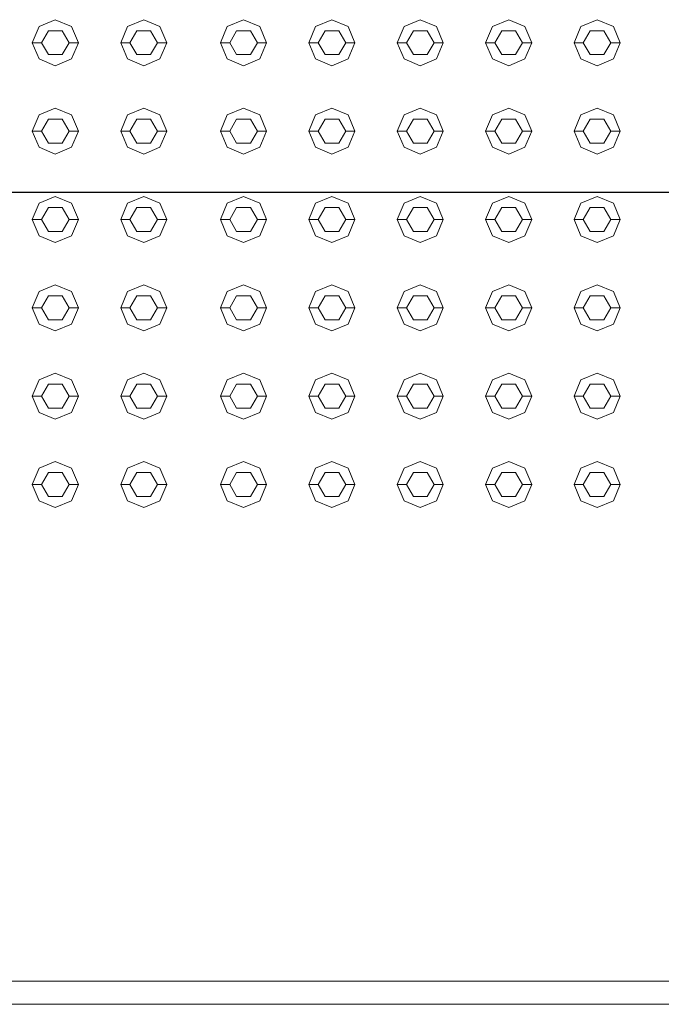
# Model space of a CAD drawing. Header units: millimetres. Extents: x -261 to 187, y -214 to 106.
# Tile 517 of 656: x -213.493 to -213.144, y 3.935 to 4.471. Entities that reach past the tile are written whole.
import ezdxf

# ---------------------------------------------------------------- set-up
doc = ezdxf.new("R2010")
doc.units = ezdxf.units.MM
doc.header["$LTSCALE"] = 0.005
doc.header["$MEASUREMENT"] = 0
for name, color, linetype, lineweight in [('AP-Condutos', 4, 'Continuous', 25), ('IFC-Elemento construtivo genérico-Contorno', 9, 'Continuous', 5), ('IFC-Escada-Contorno', 9, 'Continuous', 5)]:
    doc.layers.add(name, color=color, linetype=linetype, lineweight=lineweight)

msp = doc.modelspace()

# ---------------------------------------------------------------- linework, layer by layer
at = {"layer": 'AP-Condutos'}
msp.add_line((-212.05143, 4.37676), (-216.40331, 4.37676), dxfattribs=at)
at = {"layer": 'IFC-Elemento construtivo genérico-Contorno', "lineweight": 5}
for p, q in [((-213.48293, 4.46719), (-213.47407, 4.47086)), ((-213.47407, 4.47086), (-213.46522, 4.46719)), ((-213.43484, 4.46719), (-213.42598, 4.47086)), ((-213.42598, 4.47086), (-213.41713, 4.46719)), ((-213.38052, 4.46719), (-213.37167, 4.47086)), ((-213.37167, 4.47086), (-213.36281, 4.46719)), ((-213.33243, 4.46719), (-213.32358, 4.47086)), ((-213.32358, 4.47086), (-213.31472, 4.46719)), ((-213.28434, 4.46719), (-213.27548, 4.47086)), ((-213.27548, 4.47086), (-213.26663, 4.46719)), ((-213.23625, 4.46719), (-213.22739, 4.47086)), ((-213.22739, 4.47086), (-213.21854, 4.46719)), ((-213.18816, 4.46719), (-213.1793, 4.47086)), ((-213.1793, 4.47086), (-213.17045, 4.46719)), ((-213.4866, 4.45833), (-213.48293, 4.46719)), ((-213.48159, 4.45833), (-213.47783, 4.46484)), ((-213.47783, 4.46484), (-213.47031, 4.46484)), ((-213.47031, 4.46484), (-213.46656, 4.45833)), ((-213.46522, 4.46719), (-213.46155, 4.45833)), ((-213.43851, 4.45833), (-213.43484, 4.46719)), ((-213.4335, 4.45833), (-213.42974, 4.46484)), ((-213.42974, 4.46484), (-213.42222, 4.46484)), ((-213.42222, 4.46484), (-213.41847, 4.45833)), ((-213.41713, 4.46719), (-213.41346, 4.45833)), ((-213.38419, 4.45833), (-213.38052, 4.46719)), ((-213.37918, 4.45833), (-213.37542, 4.46484)), ((-213.37542, 4.46484), (-213.36791, 4.46484)), ((-213.36791, 4.46484), (-213.36415, 4.45833)), ((-213.36281, 4.46719), (-213.35914, 4.45833)), ((-213.3361, 4.45833), (-213.33243, 4.46719)), ((-213.33109, 4.45833), (-213.32733, 4.46484)), ((-213.32733, 4.46484), (-213.31982, 4.46484)), ((-213.31982, 4.46484), (-213.31606, 4.45833)), ((-213.31472, 4.46719), (-213.31105, 4.45833)), ((-213.28801, 4.45833), (-213.28434, 4.46719)), ((-213.283, 4.45833), (-213.27924, 4.46484)), ((-213.27924, 4.46484), (-213.27173, 4.46484)), ((-213.27173, 4.46484), (-213.26797, 4.45833)), ((-213.26663, 4.46719), (-213.26296, 4.45833)), ((-213.23992, 4.45833), (-213.23625, 4.46719)), ((-213.23491, 4.45833), (-213.23115, 4.46484)), ((-213.23115, 4.46484), (-213.22364, 4.46484)), ((-213.22364, 4.46484), (-213.21988, 4.45833)), ((-213.21854, 4.46719), (-213.21487, 4.45833)), ((-213.19182, 4.45833), (-213.18816, 4.46719)), ((-213.18681, 4.45833), (-213.18306, 4.46484)), ((-213.18306, 4.46484), (-213.17554, 4.46484)), ((-213.17554, 4.46484), (-213.17179, 4.45833)), ((-213.17045, 4.46719), (-213.16678, 4.45833)), ((-213.4866, 4.45833), (-213.48159, 4.45833)), ((-213.4866, 4.45833), (-213.48293, 4.44948)), ((-213.48159, 4.45833), (-213.47783, 4.45183)), ((-213.47031, 4.45183), (-213.46656, 4.45833)), ((-213.46656, 4.45833), (-213.46155, 4.45833)), ((-213.46522, 4.44948), (-213.46155, 4.45833)), ((-213.43851, 4.45833), (-213.4335, 4.45833)), ((-213.43851, 4.45833), (-213.43484, 4.44948)), ((-213.4335, 4.45833), (-213.42974, 4.45183)), ((-213.42222, 4.45183), (-213.41847, 4.45833)), ((-213.41847, 4.45833), (-213.41346, 4.45833)), ((-213.41713, 4.44948), (-213.41346, 4.45833)), ((-213.38419, 4.45833), (-213.37918, 4.45833)), ((-213.38419, 4.45833), (-213.38052, 4.44948)), ((-213.37918, 4.45833), (-213.37542, 4.45183)), ((-213.36791, 4.45183), (-213.36415, 4.45833)), ((-213.36415, 4.45833), (-213.35914, 4.45833)), ((-213.36281, 4.44948), (-213.35914, 4.45833)), ((-213.3361, 4.45833), (-213.33109, 4.45833)), ((-213.3361, 4.45833), (-213.33243, 4.44948)), ((-213.33109, 4.45833), (-213.32733, 4.45183)), ((-213.31982, 4.45183), (-213.31606, 4.45833)), ((-213.31606, 4.45833), (-213.31105, 4.45833)), ((-213.31472, 4.44948), (-213.31105, 4.45833)), ((-213.28801, 4.45833), (-213.283, 4.45833)), ((-213.28801, 4.45833), (-213.28434, 4.44948)), ((-213.283, 4.45833), (-213.27924, 4.45183)), ((-213.27173, 4.45183), (-213.26797, 4.45833)), ((-213.26797, 4.45833), (-213.26296, 4.45833)), ((-213.26663, 4.44948), (-213.26296, 4.45833)), ((-213.23992, 4.45833), (-213.23491, 4.45833)), ((-213.23992, 4.45833), (-213.23625, 4.44948)), ((-213.23491, 4.45833), (-213.23115, 4.45183)), ((-213.22364, 4.45183), (-213.21988, 4.45833)), ((-213.21988, 4.45833), (-213.21487, 4.45833)), ((-213.21854, 4.44948), (-213.21487, 4.45833)), ((-213.19182, 4.45833), (-213.18681, 4.45833)), ((-213.19182, 4.45833), (-213.18816, 4.44948)), ((-213.18681, 4.45833), (-213.18306, 4.45183)), ((-213.17554, 4.45183), (-213.17179, 4.45833)), ((-213.17179, 4.45833), (-213.16678, 4.45833)), ((-213.17045, 4.44948), (-213.16678, 4.45833)), ((-213.48293, 4.44948), (-213.47407, 4.44581)), ((-213.47783, 4.45183), (-213.47031, 4.45183)), ((-213.47407, 4.44581), (-213.46522, 4.44948)), ((-213.43484, 4.44948), (-213.42598, 4.44581)), ((-213.42974, 4.45183), (-213.42222, 4.45183)), ((-213.42598, 4.44581), (-213.41713, 4.44948)), ((-213.38052, 4.44948), (-213.37167, 4.44581)), ((-213.37542, 4.45183), (-213.36791, 4.45183)), ((-213.37167, 4.44581), (-213.36281, 4.44948)), ((-213.33243, 4.44948), (-213.32358, 4.44581)), ((-213.32733, 4.45183), (-213.31982, 4.45183)), ((-213.32358, 4.44581), (-213.31472, 4.44948)), ((-213.28434, 4.44948), (-213.27548, 4.44581)), ((-213.27924, 4.45183), (-213.27173, 4.45183)), ((-213.27548, 4.44581), (-213.26663, 4.44948)), ((-213.23625, 4.44948), (-213.22739, 4.44581)), ((-213.23115, 4.45183), (-213.22364, 4.45183)), ((-213.22739, 4.44581), (-213.21854, 4.44948)), ((-213.18816, 4.44948), (-213.1793, 4.44581)), ((-213.18306, 4.45183), (-213.17554, 4.45183)), ((-213.1793, 4.44581), (-213.17045, 4.44948)), ((-213.48293, 4.4191), (-213.47407, 4.42277)), ((-213.47407, 4.42277), (-213.46522, 4.4191)), ((-213.43484, 4.4191), (-213.42598, 4.42277)), ((-213.42598, 4.42277), (-213.41713, 4.4191)), ((-213.38052, 4.4191), (-213.37167, 4.42277)), ((-213.37167, 4.42277), (-213.36281, 4.4191)), ((-213.33243, 4.4191), (-213.32358, 4.42277)), ((-213.32358, 4.42277), (-213.31472, 4.4191)), ((-213.28434, 4.4191), (-213.27548, 4.42277)), ((-213.27548, 4.42277), (-213.26663, 4.4191)), ((-213.23625, 4.4191), (-213.22739, 4.42277)), ((-213.22739, 4.42277), (-213.21854, 4.4191)), ((-213.18816, 4.4191), (-213.1793, 4.42277)), ((-213.1793, 4.42277), (-213.17045, 4.4191)), ((-213.4866, 4.41024), (-213.48293, 4.4191)), ((-213.48159, 4.41024), (-213.47783, 4.41675)), ((-213.47783, 4.41675), (-213.47031, 4.41675)), ((-213.47031, 4.41675), (-213.46656, 4.41024)), ((-213.46522, 4.4191), (-213.46155, 4.41024)), ((-213.43851, 4.41024), (-213.43484, 4.4191)), ((-213.4335, 4.41024), (-213.42974, 4.41675)), ((-213.42974, 4.41675), (-213.42222, 4.41675)), ((-213.42222, 4.41675), (-213.41847, 4.41024)), ((-213.41713, 4.4191), (-213.41346, 4.41024)), ((-213.38419, 4.41024), (-213.38052, 4.4191)), ((-213.37918, 4.41024), (-213.37542, 4.41675)), ((-213.37542, 4.41675), (-213.36791, 4.41675)), ((-213.36791, 4.41675), (-213.36415, 4.41024)), ((-213.36281, 4.4191), (-213.35914, 4.41024)), ((-213.3361, 4.41024), (-213.33243, 4.4191)), ((-213.33109, 4.41024), (-213.32733, 4.41675)), ((-213.32733, 4.41675), (-213.31982, 4.41675)), ((-213.31982, 4.41675), (-213.31606, 4.41024)), ((-213.31472, 4.4191), (-213.31105, 4.41024)), ((-213.28801, 4.41024), (-213.28434, 4.4191)), ((-213.283, 4.41024), (-213.27924, 4.41675)), ((-213.27924, 4.41675), (-213.27173, 4.41675)), ((-213.27173, 4.41675), (-213.26797, 4.41024)), ((-213.26663, 4.4191), (-213.26296, 4.41024)), ((-213.23992, 4.41024), (-213.23625, 4.4191)), ((-213.23491, 4.41024), (-213.23115, 4.41675)), ((-213.23115, 4.41675), (-213.22364, 4.41675)), ((-213.22364, 4.41675), (-213.21988, 4.41024)), ((-213.21854, 4.4191), (-213.21487, 4.41024)), ((-213.19182, 4.41024), (-213.18816, 4.4191)), ((-213.18681, 4.41024), (-213.18306, 4.41675)), ((-213.18306, 4.41675), (-213.17554, 4.41675)), ((-213.17554, 4.41675), (-213.17179, 4.41024)), ((-213.17045, 4.4191), (-213.16678, 4.41024)), ((-213.4866, 4.41024), (-213.48159, 4.41024)), ((-213.4866, 4.41024), (-213.48293, 4.40138)), ((-213.48159, 4.41024), (-213.47783, 4.40373)), ((-213.47031, 4.40373), (-213.46656, 4.41024)), ((-213.46656, 4.41024), (-213.46155, 4.41024)), ((-213.46522, 4.40138), (-213.46155, 4.41024)), ((-213.43851, 4.41024), (-213.4335, 4.41024)), ((-213.43851, 4.41024), (-213.43484, 4.40138)), ((-213.4335, 4.41024), (-213.42974, 4.40373)), ((-213.42222, 4.40373), (-213.41847, 4.41024)), ((-213.41847, 4.41024), (-213.41346, 4.41024)), ((-213.41713, 4.40138), (-213.41346, 4.41024)), ((-213.38419, 4.41024), (-213.37918, 4.41024)), ((-213.38419, 4.41024), (-213.38052, 4.40138)), ((-213.37918, 4.41024), (-213.37542, 4.40373)), ((-213.36791, 4.40373), (-213.36415, 4.41024)), ((-213.36415, 4.41024), (-213.35914, 4.41024)), ((-213.36281, 4.40138), (-213.35914, 4.41024)), ((-213.3361, 4.41024), (-213.33109, 4.41024)), ((-213.3361, 4.41024), (-213.33243, 4.40138)), ((-213.33109, 4.41024), (-213.32733, 4.40373)), ((-213.31982, 4.40373), (-213.31606, 4.41024)), ((-213.31606, 4.41024), (-213.31105, 4.41024)), ((-213.31472, 4.40138), (-213.31105, 4.41024)), ((-213.28801, 4.41024), (-213.283, 4.41024)), ((-213.28801, 4.41024), (-213.28434, 4.40138)), ((-213.283, 4.41024), (-213.27924, 4.40373)), ((-213.27173, 4.40373), (-213.26797, 4.41024)), ((-213.26797, 4.41024), (-213.26296, 4.41024)), ((-213.26663, 4.40138), (-213.26296, 4.41024)), ((-213.23992, 4.41024), (-213.23491, 4.41024)), ((-213.23992, 4.41024), (-213.23625, 4.40138)), ((-213.23491, 4.41024), (-213.23115, 4.40373)), ((-213.22364, 4.40373), (-213.21988, 4.41024)), ((-213.21988, 4.41024), (-213.21487, 4.41024)), ((-213.21854, 4.40138), (-213.21487, 4.41024)), ((-213.19182, 4.41024), (-213.18681, 4.41024)), ((-213.19182, 4.41024), (-213.18816, 4.40138)), ((-213.18681, 4.41024), (-213.18306, 4.40373)), ((-213.17554, 4.40373), (-213.17179, 4.41024)), ((-213.17179, 4.41024), (-213.16678, 4.41024)), ((-213.17045, 4.40138), (-213.16678, 4.41024)), ((-213.48293, 4.40138), (-213.47407, 4.39772)), ((-213.47783, 4.40373), (-213.47031, 4.40373)), ((-213.47407, 4.39772), (-213.46522, 4.40138)), ((-213.43484, 4.40138), (-213.42598, 4.39772)), ((-213.42974, 4.40373), (-213.42222, 4.40373)), ((-213.42598, 4.39772), (-213.41713, 4.40138)), ((-213.38052, 4.40138), (-213.37167, 4.39772)), ((-213.37542, 4.40373), (-213.36791, 4.40373)), ((-213.37167, 4.39772), (-213.36281, 4.40138)), ((-213.33243, 4.40138), (-213.32358, 4.39772)), ((-213.32733, 4.40373), (-213.31982, 4.40373)), ((-213.32358, 4.39772), (-213.31472, 4.40138)), ((-213.28434, 4.40138), (-213.27548, 4.39772)), ((-213.27924, 4.40373), (-213.27173, 4.40373)), ((-213.27548, 4.39772), (-213.26663, 4.40138)), ((-213.23625, 4.40138), (-213.22739, 4.39772)), ((-213.23115, 4.40373), (-213.22364, 4.40373)), ((-213.22739, 4.39772), (-213.21854, 4.40138)), ((-213.18816, 4.40138), (-213.1793, 4.39772)), ((-213.18306, 4.40373), (-213.17554, 4.40373)), ((-213.1793, 4.39772), (-213.17045, 4.40138)), ((-213.48293, 4.371), (-213.47407, 4.37467)), ((-213.47407, 4.37467), (-213.46522, 4.371)), ((-213.43484, 4.371), (-213.42598, 4.37467)), ((-213.42598, 4.37467), (-213.41713, 4.371)), ((-213.38052, 4.371), (-213.37167, 4.37467)), ((-213.37167, 4.37467), (-213.36281, 4.371)), ((-213.33243, 4.371), (-213.32358, 4.37467)), ((-213.32358, 4.37467), (-213.31472, 4.371)), ((-213.28434, 4.371), (-213.27548, 4.37467)), ((-213.27548, 4.37467), (-213.26663, 4.371)), ((-213.23625, 4.371), (-213.22739, 4.37467)), ((-213.22739, 4.37467), (-213.21854, 4.371)), ((-213.18816, 4.371), (-213.1793, 4.37467)), ((-213.1793, 4.37467), (-213.17045, 4.371)), ((-213.4866, 4.36215), (-213.48293, 4.371)), ((-213.48159, 4.36215), (-213.47783, 4.36866)), ((-213.47783, 4.36866), (-213.47031, 4.36866)), ((-213.47031, 4.36866), (-213.46656, 4.36215)), ((-213.46522, 4.371), (-213.46155, 4.36215)), ((-213.43851, 4.36215), (-213.43484, 4.371)), ((-213.4335, 4.36215), (-213.42974, 4.36866)), ((-213.42974, 4.36866), (-213.42222, 4.36866)), ((-213.42222, 4.36866), (-213.41847, 4.36215)), ((-213.41713, 4.371), (-213.41346, 4.36215)), ((-213.38419, 4.36215), (-213.38052, 4.371)), ((-213.37918, 4.36215), (-213.37542, 4.36866)), ((-213.37542, 4.36866), (-213.36791, 4.36866)), ((-213.36791, 4.36866), (-213.36415, 4.36215)), ((-213.36281, 4.371), (-213.35914, 4.36215)), ((-213.3361, 4.36215), (-213.33243, 4.371)), ((-213.33109, 4.36215), (-213.32733, 4.36866)), ((-213.32733, 4.36866), (-213.31982, 4.36866)), ((-213.31982, 4.36866), (-213.31606, 4.36215)), ((-213.31472, 4.371), (-213.31105, 4.36215)), ((-213.28801, 4.36215), (-213.28434, 4.371)), ((-213.283, 4.36215), (-213.27924, 4.36866)), ((-213.27924, 4.36866), (-213.27173, 4.36866)), ((-213.27173, 4.36866), (-213.26797, 4.36215)), ((-213.26663, 4.371), (-213.26296, 4.36215)), ((-213.23992, 4.36215), (-213.23625, 4.371)), ((-213.23491, 4.36215), (-213.23115, 4.36866)), ((-213.23115, 4.36866), (-213.22364, 4.36866)), ((-213.22364, 4.36866), (-213.21988, 4.36215)), ((-213.21854, 4.371), (-213.21487, 4.36215)), ((-213.19182, 4.36215), (-213.18816, 4.371)), ((-213.18681, 4.36215), (-213.18306, 4.36866)), ((-213.18306, 4.36866), (-213.17554, 4.36866)), ((-213.17554, 4.36866), (-213.17179, 4.36215)), ((-213.17045, 4.371), (-213.16678, 4.36215)), ((-213.4866, 4.36215), (-213.48159, 4.36215)), ((-213.4866, 4.36215), (-213.48293, 4.35329)), ((-213.48159, 4.36215), (-213.47783, 4.35564)), ((-213.47031, 4.35564), (-213.46656, 4.36215)), ((-213.46656, 4.36215), (-213.46155, 4.36215)), ((-213.46522, 4.35329), (-213.46155, 4.36215)), ((-213.43851, 4.36215), (-213.4335, 4.36215)), ((-213.43851, 4.36215), (-213.43484, 4.35329)), ((-213.4335, 4.36215), (-213.42974, 4.35564)), ((-213.42222, 4.35564), (-213.41847, 4.36215)), ((-213.41847, 4.36215), (-213.41346, 4.36215)), ((-213.41713, 4.35329), (-213.41346, 4.36215)), ((-213.38419, 4.36215), (-213.37918, 4.36215)), ((-213.38419, 4.36215), (-213.38052, 4.35329)), ((-213.37918, 4.36215), (-213.37542, 4.35564)), ((-213.36791, 4.35564), (-213.36415, 4.36215)), ((-213.36415, 4.36215), (-213.35914, 4.36215)), ((-213.36281, 4.35329), (-213.35914, 4.36215)), ((-213.3361, 4.36215), (-213.33109, 4.36215)), ((-213.3361, 4.36215), (-213.33243, 4.35329)), ((-213.33109, 4.36215), (-213.32733, 4.35564)), ((-213.31982, 4.35564), (-213.31606, 4.36215)), ((-213.31606, 4.36215), (-213.31105, 4.36215)), ((-213.31472, 4.35329), (-213.31105, 4.36215)), ((-213.28801, 4.36215), (-213.283, 4.36215)), ((-213.28801, 4.36215), (-213.28434, 4.35329)), ((-213.283, 4.36215), (-213.27924, 4.35564)), ((-213.27173, 4.35564), (-213.26797, 4.36215)), ((-213.26797, 4.36215), (-213.26296, 4.36215)), ((-213.26663, 4.35329), (-213.26296, 4.36215)), ((-213.23992, 4.36215), (-213.23491, 4.36215)), ((-213.23992, 4.36215), (-213.23625, 4.35329)), ((-213.23491, 4.36215), (-213.23115, 4.35564)), ((-213.22364, 4.35564), (-213.21988, 4.36215)), ((-213.21988, 4.36215), (-213.21487, 4.36215)), ((-213.21854, 4.35329), (-213.21487, 4.36215)), ((-213.19182, 4.36215), (-213.18681, 4.36215)), ((-213.19182, 4.36215), (-213.18816, 4.35329)), ((-213.18681, 4.36215), (-213.18306, 4.35564)), ((-213.17554, 4.35564), (-213.17179, 4.36215)), ((-213.17179, 4.36215), (-213.16678, 4.36215)), ((-213.17045, 4.35329), (-213.16678, 4.36215)), ((-213.48293, 4.35329), (-213.47407, 4.34962)), ((-213.47783, 4.35564), (-213.47031, 4.35564)), ((-213.47407, 4.34962), (-213.46522, 4.35329)), ((-213.43484, 4.35329), (-213.42598, 4.34962)), ((-213.42974, 4.35564), (-213.42222, 4.35564)), ((-213.42598, 4.34962), (-213.41713, 4.35329)), ((-213.38052, 4.35329), (-213.37167, 4.34962)), ((-213.37542, 4.35564), (-213.36791, 4.35564)), ((-213.37167, 4.34962), (-213.36281, 4.35329)), ((-213.33243, 4.35329), (-213.32358, 4.34962)), ((-213.32733, 4.35564), (-213.31982, 4.35564)), ((-213.32358, 4.34962), (-213.31472, 4.35329)), ((-213.28434, 4.35329), (-213.27548, 4.34962)), ((-213.27924, 4.35564), (-213.27173, 4.35564)), ((-213.27548, 4.34962), (-213.26663, 4.35329)), ((-213.23625, 4.35329), (-213.22739, 4.34962)), ((-213.23115, 4.35564), (-213.22364, 4.35564)), ((-213.22739, 4.34962), (-213.21854, 4.35329)), ((-213.18816, 4.35329), (-213.1793, 4.34962)), ((-213.18306, 4.35564), (-213.17554, 4.35564)), ((-213.1793, 4.34962), (-213.17045, 4.35329)), ((-213.48293, 4.32291), (-213.47407, 4.32658)), ((-213.47407, 4.32658), (-213.46522, 4.32291)), ((-213.43484, 4.32291), (-213.42598, 4.32658)), ((-213.42598, 4.32658), (-213.41713, 4.32291)), ((-213.38052, 4.32291), (-213.37167, 4.32658)), ((-213.37167, 4.32658), (-213.36281, 4.32291)), ((-213.33243, 4.32291), (-213.32358, 4.32658)), ((-213.32358, 4.32658), (-213.31472, 4.32291)), ((-213.28434, 4.32291), (-213.27548, 4.32658)), ((-213.27548, 4.32658), (-213.26663, 4.32291)), ((-213.23625, 4.32291), (-213.22739, 4.32658)), ((-213.22739, 4.32658), (-213.21854, 4.32291)), ((-213.18816, 4.32291), (-213.1793, 4.32658)), ((-213.1793, 4.32658), (-213.17045, 4.32291)), ((-213.4866, 4.31406), (-213.48293, 4.32291)), ((-213.48159, 4.31406), (-213.47783, 4.32057)), ((-213.47783, 4.32057), (-213.47031, 4.32057)), ((-213.47031, 4.32057), (-213.46656, 4.31406)), ((-213.46522, 4.32291), (-213.46155, 4.31406)), ((-213.43851, 4.31406), (-213.43484, 4.32291)), ((-213.4335, 4.31406), (-213.42974, 4.32057)), ((-213.42974, 4.32057), (-213.42222, 4.32057)), ((-213.42222, 4.32057), (-213.41847, 4.31406)), ((-213.41713, 4.32291), (-213.41346, 4.31406)), ((-213.38419, 4.31406), (-213.38052, 4.32291)), ((-213.37918, 4.31406), (-213.37542, 4.32057)), ((-213.37542, 4.32057), (-213.36791, 4.32057)), ((-213.36791, 4.32057), (-213.36415, 4.31406)), ((-213.36281, 4.32291), (-213.35914, 4.31406)), ((-213.3361, 4.31406), (-213.33243, 4.32291)), ((-213.33109, 4.31406), (-213.32733, 4.32057)), ((-213.32733, 4.32057), (-213.31982, 4.32057)), ((-213.31982, 4.32057), (-213.31606, 4.31406)), ((-213.31472, 4.32291), (-213.31105, 4.31406)), ((-213.28801, 4.31406), (-213.28434, 4.32291)), ((-213.283, 4.31406), (-213.27924, 4.32057)), ((-213.27924, 4.32057), (-213.27173, 4.32057)), ((-213.27173, 4.32057), (-213.26797, 4.31406)), ((-213.26663, 4.32291), (-213.26296, 4.31406)), ((-213.23992, 4.31406), (-213.23625, 4.32291)), ((-213.23491, 4.31406), (-213.23115, 4.32057)), ((-213.23115, 4.32057), (-213.22364, 4.32057)), ((-213.22364, 4.32057), (-213.21988, 4.31406)), ((-213.21854, 4.32291), (-213.21487, 4.31406)), ((-213.19182, 4.31406), (-213.18816, 4.32291)), ((-213.18681, 4.31406), (-213.18306, 4.32057)), ((-213.18306, 4.32057), (-213.17554, 4.32057)), ((-213.17554, 4.32057), (-213.17179, 4.31406)), ((-213.17045, 4.32291), (-213.16678, 4.31406)), ((-213.4866, 4.31406), (-213.48159, 4.31406)), ((-213.4866, 4.31406), (-213.48293, 4.3052)), ((-213.48159, 4.31406), (-213.47783, 4.30755)), ((-213.47031, 4.30755), (-213.46656, 4.31406)), ((-213.46656, 4.31406), (-213.46155, 4.31406)), ((-213.46522, 4.3052), (-213.46155, 4.31406)), ((-213.43851, 4.31406), (-213.4335, 4.31406)), ((-213.43851, 4.31406), (-213.43484, 4.3052)), ((-213.4335, 4.31406), (-213.42974, 4.30755)), ((-213.42222, 4.30755), (-213.41847, 4.31406)), ((-213.41847, 4.31406), (-213.41346, 4.31406)), ((-213.41713, 4.3052), (-213.41346, 4.31406)), ((-213.38419, 4.31406), (-213.37918, 4.31406)), ((-213.38419, 4.31406), (-213.38052, 4.3052)), ((-213.37918, 4.31406), (-213.37542, 4.30755)), ((-213.36791, 4.30755), (-213.36415, 4.31406)), ((-213.36415, 4.31406), (-213.35914, 4.31406)), ((-213.36281, 4.3052), (-213.35914, 4.31406)), ((-213.3361, 4.31406), (-213.33109, 4.31406)), ((-213.3361, 4.31406), (-213.33243, 4.3052)), ((-213.33109, 4.31406), (-213.32733, 4.30755)), ((-213.31982, 4.30755), (-213.31606, 4.31406)), ((-213.31606, 4.31406), (-213.31105, 4.31406)), ((-213.31472, 4.3052), (-213.31105, 4.31406)), ((-213.28801, 4.31406), (-213.283, 4.31406)), ((-213.28801, 4.31406), (-213.28434, 4.3052)), ((-213.283, 4.31406), (-213.27924, 4.30755)), ((-213.27173, 4.30755), (-213.26797, 4.31406)), ((-213.26797, 4.31406), (-213.26296, 4.31406)), ((-213.26663, 4.3052), (-213.26296, 4.31406)), ((-213.23992, 4.31406), (-213.23491, 4.31406)), ((-213.23992, 4.31406), (-213.23625, 4.3052)), ((-213.23491, 4.31406), (-213.23115, 4.30755)), ((-213.22364, 4.30755), (-213.21988, 4.31406)), ((-213.21988, 4.31406), (-213.21487, 4.31406)), ((-213.21854, 4.3052), (-213.21487, 4.31406)), ((-213.19182, 4.31406), (-213.18681, 4.31406)), ((-213.19182, 4.31406), (-213.18816, 4.3052)), ((-213.18681, 4.31406), (-213.18306, 4.30755)), ((-213.17554, 4.30755), (-213.17179, 4.31406)), ((-213.17179, 4.31406), (-213.16678, 4.31406)), ((-213.17045, 4.3052), (-213.16678, 4.31406)), ((-213.48293, 4.3052), (-213.47407, 4.30154)), ((-213.47783, 4.30755), (-213.47031, 4.30755)), ((-213.47407, 4.30154), (-213.46522, 4.3052)), ((-213.43484, 4.3052), (-213.42598, 4.30154)), ((-213.42974, 4.30755), (-213.42222, 4.30755)), ((-213.42598, 4.30154), (-213.41713, 4.3052)), ((-213.38052, 4.3052), (-213.37167, 4.30154)), ((-213.37542, 4.30755), (-213.36791, 4.30755)), ((-213.37167, 4.30154), (-213.36281, 4.3052)), ((-213.33243, 4.3052), (-213.32358, 4.30154)), ((-213.32733, 4.30755), (-213.31982, 4.30755)), ((-213.32358, 4.30154), (-213.31472, 4.3052)), ((-213.28434, 4.3052), (-213.27548, 4.30154)), ((-213.27924, 4.30755), (-213.27173, 4.30755)), ((-213.27548, 4.30154), (-213.26663, 4.3052)), ((-213.23625, 4.3052), (-213.22739, 4.30154)), ((-213.23115, 4.30755), (-213.22364, 4.30755)), ((-213.22739, 4.30154), (-213.21854, 4.3052)), ((-213.18816, 4.3052), (-213.1793, 4.30154)), ((-213.18306, 4.30755), (-213.17554, 4.30755)), ((-213.1793, 4.30154), (-213.17045, 4.3052)), ((-213.48293, 4.27482), (-213.47407, 4.27849)), ((-213.47407, 4.27849), (-213.46522, 4.27482)), ((-213.43484, 4.27482), (-213.42598, 4.27849)), ((-213.42598, 4.27849), (-213.41713, 4.27482)), ((-213.38052, 4.27482), (-213.37167, 4.27849)), ((-213.37167, 4.27849), (-213.36281, 4.27482)), ((-213.33243, 4.27482), (-213.32358, 4.27849)), ((-213.32358, 4.27849), (-213.31472, 4.27482)), ((-213.28434, 4.27482), (-213.27548, 4.27849)), ((-213.27548, 4.27849), (-213.26663, 4.27482)), ((-213.23625, 4.27482), (-213.22739, 4.27849)), ((-213.22739, 4.27849), (-213.21854, 4.27482)), ((-213.18816, 4.27482), (-213.1793, 4.27849)), ((-213.1793, 4.27849), (-213.17045, 4.27482)), ((-213.4866, 4.26596), (-213.48293, 4.27482)), ((-213.48159, 4.26596), (-213.47783, 4.27248)), ((-213.47783, 4.27248), (-213.47031, 4.27248)), ((-213.47031, 4.27248), (-213.46656, 4.26596)), ((-213.46522, 4.27482), (-213.46155, 4.26596)), ((-213.43851, 4.26596), (-213.43484, 4.27482)), ((-213.4335, 4.26596), (-213.42974, 4.27248)), ((-213.42974, 4.27248), (-213.42222, 4.27248)), ((-213.42222, 4.27248), (-213.41847, 4.26596)), ((-213.41713, 4.27482), (-213.41346, 4.26596)), ((-213.38419, 4.26596), (-213.38052, 4.27482)), ((-213.37918, 4.26596), (-213.37542, 4.27248)), ((-213.37542, 4.27248), (-213.36791, 4.27248)), ((-213.36791, 4.27248), (-213.36415, 4.26596)), ((-213.36281, 4.27482), (-213.35914, 4.26596)), ((-213.3361, 4.26596), (-213.33243, 4.27482)), ((-213.33109, 4.26596), (-213.32733, 4.27248)), ((-213.32733, 4.27248), (-213.31982, 4.27248)), ((-213.31982, 4.27248), (-213.31606, 4.26596)), ((-213.31472, 4.27482), (-213.31105, 4.26596)), ((-213.28801, 4.26596), (-213.28434, 4.27482)), ((-213.283, 4.26596), (-213.27924, 4.27248)), ((-213.27924, 4.27248), (-213.27173, 4.27248)), ((-213.27173, 4.27248), (-213.26797, 4.26596)), ((-213.26663, 4.27482), (-213.26296, 4.26596)), ((-213.23992, 4.26596), (-213.23625, 4.27482)), ((-213.23491, 4.26596), (-213.23115, 4.27248)), ((-213.23115, 4.27248), (-213.22364, 4.27248)), ((-213.22364, 4.27248), (-213.21988, 4.26596)), ((-213.21854, 4.27482), (-213.21487, 4.26596)), ((-213.19182, 4.26596), (-213.18816, 4.27482)), ((-213.18681, 4.26596), (-213.18306, 4.27248)), ((-213.18306, 4.27248), (-213.17554, 4.27248)), ((-213.17554, 4.27248), (-213.17179, 4.26596)), ((-213.17045, 4.27482), (-213.16678, 4.26596)), ((-213.4866, 4.26596), (-213.48159, 4.26596)), ((-213.4866, 4.26596), (-213.48293, 4.25711)), ((-213.48159, 4.26596), (-213.47783, 4.25946)), ((-213.47031, 4.25946), (-213.46656, 4.26596)), ((-213.46656, 4.26596), (-213.46155, 4.26596)), ((-213.46522, 4.25711), (-213.46155, 4.26596)), ((-213.43851, 4.26596), (-213.4335, 4.26596)), ((-213.43851, 4.26596), (-213.43484, 4.25711)), ((-213.4335, 4.26596), (-213.42974, 4.25946)), ((-213.42222, 4.25946), (-213.41847, 4.26596)), ((-213.41847, 4.26596), (-213.41346, 4.26596)), ((-213.41713, 4.25711), (-213.41346, 4.26596)), ((-213.38419, 4.26596), (-213.37918, 4.26596)), ((-213.38419, 4.26596), (-213.38052, 4.25711)), ((-213.37918, 4.26596), (-213.37542, 4.25946)), ((-213.36791, 4.25946), (-213.36415, 4.26596)), ((-213.36415, 4.26596), (-213.35914, 4.26596)), ((-213.36281, 4.25711), (-213.35914, 4.26596)), ((-213.3361, 4.26596), (-213.33109, 4.26596)), ((-213.3361, 4.26596), (-213.33243, 4.25711)), ((-213.33109, 4.26596), (-213.32733, 4.25946)), ((-213.31982, 4.25946), (-213.31606, 4.26596)), ((-213.31606, 4.26596), (-213.31105, 4.26596)), ((-213.31472, 4.25711), (-213.31105, 4.26596)), ((-213.28801, 4.26596), (-213.283, 4.26596)), ((-213.28801, 4.26596), (-213.28434, 4.25711)), ((-213.283, 4.26596), (-213.27924, 4.25946)), ((-213.27173, 4.25946), (-213.26797, 4.26596)), ((-213.26797, 4.26596), (-213.26296, 4.26596)), ((-213.26663, 4.25711), (-213.26296, 4.26596)), ((-213.23992, 4.26596), (-213.23491, 4.26596)), ((-213.23992, 4.26596), (-213.23625, 4.25711)), ((-213.23491, 4.26596), (-213.23115, 4.25946)), ((-213.22364, 4.25946), (-213.21988, 4.26596)), ((-213.21988, 4.26596), (-213.21487, 4.26596)), ((-213.21854, 4.25711), (-213.21487, 4.26596)), ((-213.19182, 4.26596), (-213.18681, 4.26596)), ((-213.19182, 4.26596), (-213.18816, 4.25711)), ((-213.18681, 4.26596), (-213.18306, 4.25946)), ((-213.17554, 4.25946), (-213.17179, 4.26596)), ((-213.17179, 4.26596), (-213.16678, 4.26596)), ((-213.17045, 4.25711), (-213.16678, 4.26596)), ((-213.48293, 4.25711), (-213.47407, 4.25344)), ((-213.47783, 4.25946), (-213.47031, 4.25946)), ((-213.47407, 4.25344), (-213.46522, 4.25711)), ((-213.43484, 4.25711), (-213.42598, 4.25344)), ((-213.42974, 4.25946), (-213.42222, 4.25946)), ((-213.42598, 4.25344), (-213.41713, 4.25711)), ((-213.38052, 4.25711), (-213.37167, 4.25344)), ((-213.37542, 4.25946), (-213.36791, 4.25946)), ((-213.37167, 4.25344), (-213.36281, 4.25711)), ((-213.33243, 4.25711), (-213.32358, 4.25344)), ((-213.32733, 4.25946), (-213.31982, 4.25946)), ((-213.32358, 4.25344), (-213.31472, 4.25711)), ((-213.28434, 4.25711), (-213.27548, 4.25344)), ((-213.27924, 4.25946), (-213.27173, 4.25946)), ((-213.27548, 4.25344), (-213.26663, 4.25711)), ((-213.23625, 4.25711), (-213.22739, 4.25344)), ((-213.23115, 4.25946), (-213.22364, 4.25946)), ((-213.22739, 4.25344), (-213.21854, 4.25711)), ((-213.18816, 4.25711), (-213.1793, 4.25344)), ((-213.18306, 4.25946), (-213.17554, 4.25946)), ((-213.1793, 4.25344), (-213.17045, 4.25711)), ((-213.48293, 4.22673), (-213.47407, 4.2304)), ((-213.47407, 4.2304), (-213.46522, 4.22673)), ((-213.43484, 4.22673), (-213.42598, 4.2304)), ((-213.42598, 4.2304), (-213.41713, 4.22673)), ((-213.38052, 4.22673), (-213.37167, 4.2304)), ((-213.37167, 4.2304), (-213.36281, 4.22673)), ((-213.33243, 4.22673), (-213.32358, 4.2304)), ((-213.32358, 4.2304), (-213.31472, 4.22673)), ((-213.28434, 4.22673), (-213.27548, 4.2304)), ((-213.27548, 4.2304), (-213.26663, 4.22673)), ((-213.23625, 4.22673), (-213.22739, 4.2304)), ((-213.22739, 4.2304), (-213.21854, 4.22673)), ((-213.18816, 4.22673), (-213.1793, 4.2304)), ((-213.1793, 4.2304), (-213.17045, 4.22673)), ((-213.4866, 4.21787), (-213.48293, 4.22673)), ((-213.48159, 4.21787), (-213.47783, 4.22438)), ((-213.47783, 4.22438), (-213.47031, 4.22438)), ((-213.47031, 4.22438), (-213.46656, 4.21787)), ((-213.46522, 4.22673), (-213.46155, 4.21787)), ((-213.43851, 4.21787), (-213.43484, 4.22673)), ((-213.4335, 4.21787), (-213.42974, 4.22438)), ((-213.42974, 4.22438), (-213.42222, 4.22438)), ((-213.42222, 4.22438), (-213.41847, 4.21787)), ((-213.41713, 4.22673), (-213.41346, 4.21787)), ((-213.38419, 4.21787), (-213.38052, 4.22673)), ((-213.37918, 4.21787), (-213.37542, 4.22438)), ((-213.37542, 4.22438), (-213.36791, 4.22438)), ((-213.36791, 4.22438), (-213.36415, 4.21787)), ((-213.36281, 4.22673), (-213.35914, 4.21787)), ((-213.3361, 4.21787), (-213.33243, 4.22673)), ((-213.33109, 4.21787), (-213.32733, 4.22438)), ((-213.32733, 4.22438), (-213.31982, 4.22438)), ((-213.31982, 4.22438), (-213.31606, 4.21787)), ((-213.31472, 4.22673), (-213.31105, 4.21787)), ((-213.28801, 4.21787), (-213.28434, 4.22673)), ((-213.283, 4.21787), (-213.27924, 4.22438)), ((-213.27924, 4.22438), (-213.27173, 4.22438)), ((-213.27173, 4.22438), (-213.26797, 4.21787)), ((-213.26663, 4.22673), (-213.26296, 4.21787)), ((-213.23992, 4.21787), (-213.23625, 4.22673)), ((-213.23491, 4.21787), (-213.23115, 4.22438)), ((-213.23115, 4.22438), (-213.22364, 4.22438)), ((-213.22364, 4.22438), (-213.21988, 4.21787)), ((-213.21854, 4.22673), (-213.21487, 4.21787)), ((-213.19182, 4.21787), (-213.18816, 4.22673)), ((-213.18681, 4.21787), (-213.18306, 4.22438)), ((-213.18306, 4.22438), (-213.17554, 4.22438)), ((-213.17554, 4.22438), (-213.17179, 4.21787)), ((-213.17045, 4.22673), (-213.16678, 4.21787)), ((-213.4866, 4.21787), (-213.48159, 4.21787)), ((-213.4866, 4.21787), (-213.48293, 4.20902)), ((-213.48159, 4.21787), (-213.47783, 4.21137)), ((-213.47031, 4.21137), (-213.46656, 4.21787)), ((-213.46656, 4.21787), (-213.46155, 4.21787)), ((-213.46522, 4.20902), (-213.46155, 4.21787)), ((-213.43851, 4.21787), (-213.4335, 4.21787)), ((-213.43851, 4.21787), (-213.43484, 4.20902)), ((-213.4335, 4.21787), (-213.42974, 4.21137)), ((-213.42222, 4.21137), (-213.41847, 4.21787)), ((-213.41847, 4.21787), (-213.41346, 4.21787)), ((-213.41713, 4.20902), (-213.41346, 4.21787)), ((-213.38419, 4.21787), (-213.37918, 4.21787)), ((-213.38419, 4.21787), (-213.38052, 4.20902)), ((-213.37918, 4.21787), (-213.37542, 4.21137)), ((-213.36791, 4.21137), (-213.36415, 4.21787)), ((-213.36415, 4.21787), (-213.35914, 4.21787)), ((-213.36281, 4.20902), (-213.35914, 4.21787)), ((-213.3361, 4.21787), (-213.33109, 4.21787)), ((-213.3361, 4.21787), (-213.33243, 4.20902)), ((-213.33109, 4.21787), (-213.32733, 4.21137)), ((-213.31982, 4.21137), (-213.31606, 4.21787)), ((-213.31606, 4.21787), (-213.31105, 4.21787)), ((-213.31472, 4.20902), (-213.31105, 4.21787)), ((-213.28801, 4.21787), (-213.283, 4.21787)), ((-213.28801, 4.21787), (-213.28434, 4.20902)), ((-213.283, 4.21787), (-213.27924, 4.21137)), ((-213.27173, 4.21137), (-213.26797, 4.21787)), ((-213.26797, 4.21787), (-213.26296, 4.21787)), ((-213.26663, 4.20902), (-213.26296, 4.21787)), ((-213.23992, 4.21787), (-213.23491, 4.21787)), ((-213.23992, 4.21787), (-213.23625, 4.20902)), ((-213.23491, 4.21787), (-213.23115, 4.21137)), ((-213.22364, 4.21137), (-213.21988, 4.21787)), ((-213.21988, 4.21787), (-213.21487, 4.21787)), ((-213.21854, 4.20902), (-213.21487, 4.21787)), ((-213.19182, 4.21787), (-213.18681, 4.21787)), ((-213.19182, 4.21787), (-213.18816, 4.20902)), ((-213.18681, 4.21787), (-213.18306, 4.21137)), ((-213.17554, 4.21137), (-213.17179, 4.21787)), ((-213.17179, 4.21787), (-213.16678, 4.21787)), ((-213.17045, 4.20902), (-213.16678, 4.21787)), ((-213.48293, 4.20902), (-213.47407, 4.20535)), ((-213.47783, 4.21137), (-213.47031, 4.21137)), ((-213.47407, 4.20535), (-213.46522, 4.20902)), ((-213.43484, 4.20902), (-213.42598, 4.20535)), ((-213.42974, 4.21137), (-213.42222, 4.21137)), ((-213.42598, 4.20535), (-213.41713, 4.20902)), ((-213.38052, 4.20902), (-213.37167, 4.20535)), ((-213.37542, 4.21137), (-213.36791, 4.21137)), ((-213.37167, 4.20535), (-213.36281, 4.20902)), ((-213.33243, 4.20902), (-213.32358, 4.20535)), ((-213.32733, 4.21137), (-213.31982, 4.21137)), ((-213.32358, 4.20535), (-213.31472, 4.20902)), ((-213.28434, 4.20902), (-213.27548, 4.20535)), ((-213.27924, 4.21137), (-213.27173, 4.21137)), ((-213.27548, 4.20535), (-213.26663, 4.20902)), ((-213.23625, 4.20902), (-213.22739, 4.20535)), ((-213.23115, 4.21137), (-213.22364, 4.21137)), ((-213.22739, 4.20535), (-213.21854, 4.20902)), ((-213.18816, 4.20902), (-213.1793, 4.20535)), ((-213.18306, 4.21137), (-213.17554, 4.21137)), ((-213.1793, 4.20535), (-213.17045, 4.20902))]:
    msp.add_line(p, q, dxfattribs=at)
at = {"layer": 'IFC-Escada-Contorno', "lineweight": 5}
for p, q in [((-214.46195, 3.94742), (-212.6537, 3.94742)), ((-213.72831, 3.93489), (-212.6537, 3.93489))]:
    msp.add_line(p, q, dxfattribs=at)

doc.saveas('drawing.dxf')
